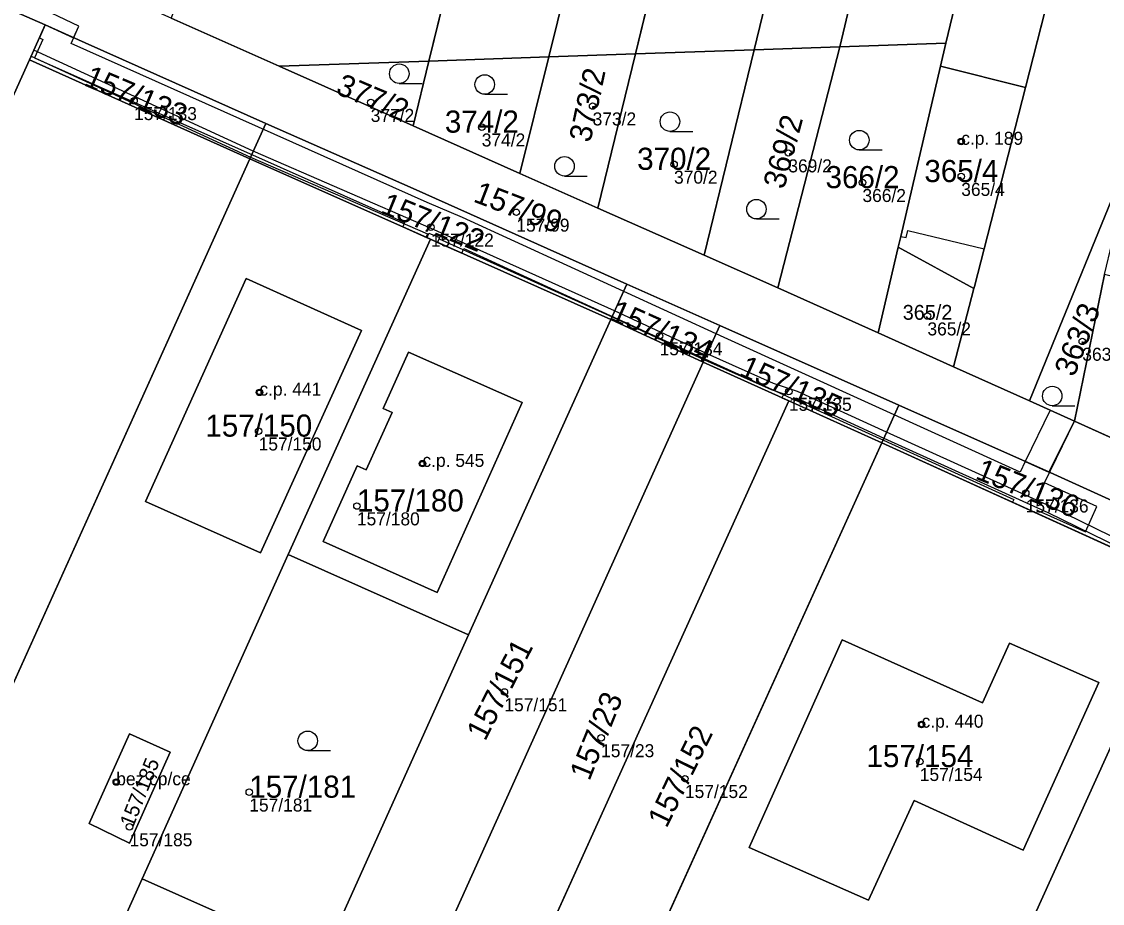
# Model space of a CAD drawing. Extents: x -603967 to -594699, y -1179315 to -1165625.
# Drawn here: x -597917.6 to -597834.5, y -1172597.4 to -1172529.5 of the extents above; entities that cross this region are included whole.
import ezdxf

# ---------------------------------------------------------------- set-up
doc = ezdxf.new("R2010")
doc.units = 0
for name, color, linetype in [('Definiční body', 7, 'Continuous'), ('Hranice parcel', 7, 'Continuous'), ('Parcelní čísla', 7, 'Continuous'), ('Polygon budovy', 7, 'Continuous'), ('Polygon parcely', 7, 'Continuous'), ('Vnitřní kresba', 7, 'Continuous'), ('Věcná břemena k části', 7, 'Continuous'), ('Značky budov', 7, 'Continuous'), ('Značky kultur', 7, 'Continuous')]:
    doc.layers.add(name, color=color, linetype=linetype)

msp = doc.modelspace()

# ---------------------------------------------------------------- linework, layer by layer
at = {"layer": 'Definiční body'}
for centre in [(-597908.95, -1172535.62994), (-597890.75, -1172535.76994), (-597873.68, -1172536.03994), (-597882.21, -1172537.65994), (-597845.33, -1172538.76994), (-597858.63, -1172539.64994), (-597867.42, -1172540.51994), (-597852.93, -1172541.92994), (-597845.33, -1172541.45994), (-597879.55, -1172544.20994), (-597886.12, -1172545.35994), (-597847.93, -1172552.18994), (-597868.53, -1172553.71994), (-597836.02, -1172554.13994), (-597899.31, -1172558.05994), (-597858.59, -1172557.98994), (-597899.37, -1172561.03994), (-597886.77, -1172563.53994), (-597840.37, -1172565.80994), (-597891.81, -1172566.79994), (-597880.47, -1172581.09994), (-597848.38, -1172583.59994), (-597873.03, -1172584.62994), (-597848.52, -1172586.45994), (-597910.32, -1172588.02994), (-597866.58, -1172587.76994), (-597900.09, -1172588.80994), (-597909.3, -1172591.47994)]:
    msp.add_circle(centre, 0.25, dxfattribs=at)
at = {"layer": 'Hranice parcel'}
for p, q in [((-597859.35, -1172460.79), (-597877.05, -1172532.26)), ((-597868.78, -1172461.19), (-597886.27, -1172532.58)), ((-597843.79, -1172485.75), (-597854.68, -1172531.49)), ((-597836.07, -1172487.84), (-597846.52, -1172531.19)), ((-597830.28, -1172495.03), (-597840.4, -1172534.6)), ((-597870.39, -1172532.03), (-597863.16, -1172502.37)), ((-597854.65, -1172504.43), (-597861.27, -1172531.72)), ((-597915.79, -1172529.8), (-597918.2, -1172528.73)), ((-597917, -1172532.48), (-597915.79, -1172529.8)), ((-597906.09, -1172529.29), (-597897.79, -1172532.98)), ((-597861.27, -1172531.72), (-597870.39, -1172532.03)), ((-597861.27, -1172531.72), (-597865.1, -1172547.51)), ((-597861.27, -1172531.72), (-597854.68, -1172531.49)), ((-597859.44, -1172550.03), (-597854.68, -1172531.49)), ((-597854.68, -1172531.49), (-597846.52, -1172531.19)), ((-597846.52, -1172531.19), (-597846.93, -1172532.97)), ((-597998.42, -1172713.03), (-597917, -1172532.48)), ((-597900.05, -1172540.09), (-597917, -1172532.48)), ((-597886.27, -1172532.58), (-597877.05, -1172532.26)), ((-597877.05, -1172532.26), (-597879.27, -1172541.22)), ((-597877.05, -1172532.26), (-597870.39, -1172532.03)), ((-597870.39, -1172532.03), (-597873.28, -1172543.88)), ((-597897.79, -1172532.98), (-597886.27, -1172532.58)), ((-597897.79, -1172532.98), (-597887.49, -1172537.56)), ((-597886.27, -1172532.58), (-597887.49, -1172537.56)), ((-597846.93, -1172532.97), (-597840.4, -1172534.6)), ((-597898.82, -1172537.37), (-597900.05, -1172540.09)), ((-597887.49, -1172537.56), (-597879.27, -1172541.22)), ((-597840.08, -1172558.72), (-597831.76, -1172538.3)), ((-597981.5, -1172720.7), (-597900.05, -1172540.09)), ((-597886.16, -1172546.28), (-597900.05, -1172540.09)), ((-597879.27, -1172541.22), (-597873.28, -1172543.88)), ((-597873.28, -1172543.88), (-597865.1, -1172547.51)), ((-597897.09, -1172570.53), (-597886.16, -1172546.28)), ((-597886.16, -1172546.28), (-597872.28, -1172552.45)), ((-597865.1, -1172547.51), (-597859.44, -1172550.03)), ((-597850.18, -1172546.9), (-597851.71, -1172553.47)), ((-597844.36, -1172550.08), (-597850.18, -1172546.9)), ((-597834.32, -1172549), (-597836.63, -1172560.28)), ((-597872.28, -1172552.45), (-597871.05, -1172549.73)), ((-597871.05, -1172549.73), (-597863.9, -1172552.91)), ((-597851.71, -1172553.47), (-597859.44, -1172550.03)), ((-597844.36, -1172550.08), (-597845.92, -1172556.09)), ((-597872.28, -1172552.45), (-597883.22, -1172576.7)), ((-597872.28, -1172552.45), (-597865.17, -1172555.73)), ((-597865.17, -1172555.73), (-597863.9, -1172552.91)), ((-597863.9, -1172552.91), (-597850.14, -1172559.04)), ((-597851.71, -1172553.47), (-597845.92, -1172556.09)), ((-597865.17, -1172555.73), (-597887.31, -1172604.84)), ((-597858.58, -1172558.71), (-597865.17, -1172555.73)), ((-597845.92, -1172556.09), (-597840.08, -1172558.72)), ((-597880.79, -1172607.75), (-597858.58, -1172558.71)), ((-597858.58, -1172558.71), (-597851.45, -1172561.94)), ((-597851.45, -1172561.94), (-597850.14, -1172559.04)), ((-597840.08, -1172558.72), (-597836.63, -1172560.28)), ((-597836.63, -1172560.28), (-597829.86, -1172563.33)), ((-597851.45, -1172561.94), (-597873.64, -1172610.93)), ((-597828.06, -1172572.58), (-597851.45, -1172561.94)), ((-597908.34, -1172595.48), (-597897.09, -1172570.53)), ((-597883.22, -1172576.7), (-597897.09, -1172570.53)), ((-597909.86, -1172753.17), (-597828.06, -1172572.58)), ((-597883.22, -1172576.7), (-597894.47, -1172601.65)), ((-597967.63, -1172726.98), (-597908.34, -1172595.48)), ((-597894.47, -1172601.65), (-597908.34, -1172595.48))]:
    msp.add_line(p, q, dxfattribs=at)
for points in [[(-597915.79, -1172529.8), (-597912.72, -1172531.17), (-597898.82, -1172537.37)], [(-597846.93, -1172532.97), (-597849.98, -1172546.06), (-597850.18, -1172546.9)], [(-597840.4, -1172534.6), (-597843.57, -1172547.01), (-597844.32, -1172549.93), (-597844.36, -1172550.08)], [(-597898.82, -1172537.37), (-597887.48, -1172542.37), (-597871.05, -1172549.73)], [(-597900.32, -1172549.31), (-597891.46, -1172553.31), (-597899.22, -1172570.4), (-597908.06, -1172566.46), (-597900.32, -1172549.31)], [(-597850.14, -1172559.04), (-597838.77, -1172564.1), (-597826.7, -1172569.58)], [(-597848.95, -1172589.44), (-597852.46, -1172597.11), (-597861.63, -1172593.06), (-597854.5, -1172577.08), (-597843.69, -1172581.93), (-597841.63, -1172577.36), (-597834.76, -1172580.37), (-597840.56, -1172593.27), (-597848.95, -1172589.44)], [(-597912.4, -1172591.22), (-597909.29, -1172584.33), (-597906.18, -1172585.73), (-597909.3, -1172592.72), (-597912.4, -1172591.22)]]:
    msp.add_lwpolyline(points, dxfattribs=at)
at = {"layer": 'Polygon budovy'}
for points in [[(-597849.44, -1172545.61), (-597843.57, -1172547.01), (-597840.4, -1172534.6), (-597846.93, -1172532.97), (-597849.98, -1172546.06), (-597849.57, -1172546.16)], [(-597908.06, -1172566.46), (-597899.22, -1172570.4), (-597891.46, -1172553.31), (-597900.32, -1172549.31)], [(-597891.78, -1172563.7), (-597894.41, -1172569.52), (-597885.63, -1172573.44), (-597879.1, -1172558.85), (-597887.85, -1172554.98), (-597889.8, -1172559.31), (-597889.1, -1172559.62), (-597891.09, -1172564.01)], [(-597861.63, -1172593.06), (-597852.46, -1172597.11), (-597848.95, -1172589.44), (-597840.56, -1172593.27), (-597834.76, -1172580.37), (-597841.63, -1172577.36), (-597843.69, -1172581.93), (-597854.5, -1172577.08)], [(-597909.3, -1172592.72), (-597906.18, -1172585.73), (-597909.29, -1172584.33), (-597912.4, -1172591.22)]]:
    msp.add_lwpolyline(points, close=True, dxfattribs=at)
at = {"layer": 'Polygon parcely'}
for points in [[(-597864.25, -1172457.32), (-597867.44, -1172456.42), (-597868.78, -1172461.19), (-597886.27, -1172532.58), (-597877.05, -1172532.26), (-597859.35, -1172460.79), (-597858.88, -1172458.83)], [(-597906.09, -1172529.29), (-597897.79, -1172532.98), (-597886.27, -1172532.58), (-597868.78, -1172461.19), (-597880.72, -1172457.11), (-597884.05, -1172466.8)], [(-597870.39, -1172532.03), (-597863.16, -1172502.37), (-597857.66, -1172479.83), (-597853.3, -1172461.4), (-597856.1, -1172460.57), (-597858.03, -1172460.03), (-597858.33, -1172461.08), (-597859.35, -1172460.79), (-597877.05, -1172532.26)], [(-597854.65, -1172504.43), (-597861.27, -1172531.72), (-597854.68, -1172531.49), (-597843.79, -1172485.75), (-597839.21, -1172466.5), (-597845.04, -1172464.8)], [(-597825.86, -1172477.75), (-597824.89, -1172473.98), (-597832.3, -1172472.19), (-597836.07, -1172487.84), (-597846.52, -1172531.19), (-597846.93, -1172532.97), (-597840.4, -1172534.6), (-597830.28, -1172495.03)], [(-597846.52, -1172531.19), (-597836.07, -1172487.84), (-597843.79, -1172485.75), (-597854.68, -1172531.49)], [(-597844.32, -1172549.93), (-597844.36, -1172550.08), (-597845.92, -1172556.09), (-597840.08, -1172558.72), (-597831.76, -1172538.3), (-597826.69, -1172517.09), (-597821.85, -1172496.99), (-597830.28, -1172495.03), (-597840.4, -1172534.6), (-597843.57, -1172547.01)], [(-597854.65, -1172504.43), (-597863.16, -1172502.37), (-597870.39, -1172532.03), (-597861.27, -1172531.72)], [(-597819.06, -1172518.7), (-597823.4, -1172517.79), (-597831.76, -1172538.3), (-597832.55, -1172541.61), (-597827.97, -1172542.72), (-597829.73, -1172550.11), (-597834.32, -1172549), (-597836.63, -1172560.28), (-597829.86, -1172563.33)], [(-597953.1, -1172572.77), (-598013.32, -1172706.28), (-597998.42, -1172713.03), (-597917, -1172532.48), (-597915.79, -1172529.8), (-597918.2, -1172528.73), (-597925.19, -1172544.23), (-597937.71, -1172538.64)], [(-597915.79, -1172529.8), (-597917, -1172532.48), (-597900.05, -1172540.09), (-597898.82, -1172537.37), (-597912.72, -1172531.17)], [(-597861.27, -1172531.72), (-597870.39, -1172532.03), (-597873.28, -1172543.88), (-597865.1, -1172547.51)], [(-597859.44, -1172550.03), (-597854.68, -1172531.49), (-597861.27, -1172531.72), (-597865.1, -1172547.51)], [(-597851.71, -1172553.47), (-597850.18, -1172546.9), (-597849.98, -1172546.06), (-597846.93, -1172532.97), (-597846.52, -1172531.19), (-597854.68, -1172531.49), (-597859.44, -1172550.03)], [(-597981.5, -1172720.7), (-597900.05, -1172540.09), (-597917, -1172532.48), (-597998.42, -1172713.03), (-597995.36, -1172714.41)], [(-597886.27, -1172532.58), (-597887.49, -1172537.56), (-597879.27, -1172541.22), (-597877.05, -1172532.26)], [(-597873.28, -1172543.88), (-597870.39, -1172532.03), (-597877.05, -1172532.26), (-597879.27, -1172541.22)], [(-597887.49, -1172537.56), (-597886.27, -1172532.58), (-597897.79, -1172532.98)], [(-597849.98, -1172546.06), (-597850.18, -1172546.9), (-597844.36, -1172550.08), (-597844.32, -1172549.93), (-597843.57, -1172547.01), (-597840.4, -1172534.6), (-597846.93, -1172532.97)], [(-597872.28, -1172552.45), (-597871.05, -1172549.73), (-597887.48, -1172542.37), (-597898.82, -1172537.37), (-597900.05, -1172540.09), (-597886.16, -1172546.28)], [(-597836.63, -1172560.28), (-597834.32, -1172549), (-597832.55, -1172541.61), (-597831.76, -1172538.3), (-597840.08, -1172558.72)], [(-597967.63, -1172726.98), (-597908.34, -1172595.48), (-597897.09, -1172570.53), (-597886.16, -1172546.28), (-597900.05, -1172540.09), (-597981.5, -1172720.7)], [(-597886.16, -1172546.28), (-597897.09, -1172570.53), (-597883.22, -1172576.7), (-597872.28, -1172552.45)], [(-597850.18, -1172546.9), (-597851.71, -1172553.47), (-597845.92, -1172556.09), (-597844.36, -1172550.08)], [(-597900.32, -1172549.31), (-597908.06, -1172566.46), (-597899.22, -1172570.4), (-597891.46, -1172553.31)], [(-597900.32, -1172549.31), (-597891.46, -1172553.31), (-597899.22, -1172570.4), (-597908.06, -1172566.46)], [(-597865.17, -1172555.73), (-597863.9, -1172552.91), (-597871.05, -1172549.73), (-597872.28, -1172552.45)], [(-597872.28, -1172552.45), (-597883.22, -1172576.7), (-597894.47, -1172601.65), (-597887.31, -1172604.84), (-597865.17, -1172555.73)], [(-597850.14, -1172559.04), (-597863.9, -1172552.91), (-597865.17, -1172555.73), (-597858.58, -1172558.71), (-597851.45, -1172561.94)], [(-597858.58, -1172558.71), (-597865.17, -1172555.73), (-597887.31, -1172604.84), (-597880.79, -1172607.75)], [(-597873.64, -1172610.93), (-597851.45, -1172561.94), (-597858.58, -1172558.71), (-597880.79, -1172607.75)], [(-597851.45, -1172561.94), (-597828.06, -1172572.58), (-597826.7, -1172569.58), (-597838.77, -1172564.1), (-597850.14, -1172559.04)], [(-597851.45, -1172561.94), (-597873.64, -1172610.93), (-597933.27, -1172742.56), (-597909.86, -1172753.17), (-597828.06, -1172572.58)], [(-597897.29, -1172758.87), (-597895.46, -1172759.1), (-597813.85, -1172578.96), (-597812.55, -1172576.08), (-597826.7, -1172569.58), (-597828.06, -1172572.58), (-597909.86, -1172753.17)], [(-597883.22, -1172576.7), (-597897.09, -1172570.53), (-597908.34, -1172595.48), (-597894.47, -1172601.65)], [(-597848.95, -1172589.44), (-597852.46, -1172597.11), (-597861.63, -1172593.06), (-597854.5, -1172577.08), (-597843.69, -1172581.93), (-597841.63, -1172577.36), (-597834.76, -1172580.37), (-597840.56, -1172593.27)], [(-597848.95, -1172589.44), (-597840.56, -1172593.27), (-597834.76, -1172580.37), (-597841.63, -1172577.36), (-597843.69, -1172581.93), (-597854.5, -1172577.08), (-597861.63, -1172593.06), (-597852.46, -1172597.11)], [(-597912.4, -1172591.22), (-597909.3, -1172592.72), (-597906.18, -1172585.73), (-597909.29, -1172584.33)], [(-597912.4, -1172591.22), (-597909.29, -1172584.33), (-597906.18, -1172585.73), (-597909.3, -1172592.72)], [(-597894.47, -1172601.65), (-597908.34, -1172595.48), (-597967.63, -1172726.98), (-597953.81, -1172733.24)]]:
    msp.add_lwpolyline(points, close=True, dxfattribs=at)
for points in [[(-597829.86, -1172563.33), (-597836.63, -1172560.28), (-597840.08, -1172558.72), (-597845.92, -1172556.09), (-597851.71, -1172553.47), (-597859.44, -1172550.03), (-597865.1, -1172547.51), (-597873.28, -1172543.88), (-597879.27, -1172541.22), (-597887.49, -1172537.56), (-597897.79, -1172532.98), (-597906.09, -1172529.29), (-597915.41, -1172525.15), (-597930.76, -1172518.32), (-597940.02, -1172513.3), (-597948, -1172508.98), (-597955.6, -1172504.81), (-597956.52, -1172504.21), (-597972.07, -1172495.76), (-597975.91, -1172494), (-597980.25, -1172492.02), (-597990.05, -1172487.54)], [(-597989.99, -1172492.64), (-597982.97, -1172495.86), (-597974.62, -1172499.54), (-597969.58, -1172502.4), (-597957.05, -1172509.13), (-597943.93, -1172516.18), (-597932.08, -1172522.55), (-597930.72, -1172523.16), (-597918.2, -1172528.73), (-597915.79, -1172529.8), (-597912.72, -1172531.17), (-597898.82, -1172537.37), (-597887.48, -1172542.37), (-597871.05, -1172549.73), (-597863.9, -1172552.91), (-597850.14, -1172559.04), (-597838.77, -1172564.1), (-597826.7, -1172569.58), (-597812.55, -1172576.08), (-597790.52, -1172586.15), (-597780.54, -1172590.71), (-597769.98, -1172595.53), (-597758.71, -1172600.69)]]:
    msp.add_lwpolyline(points, dxfattribs=at)
at = {"layer": 'Vnitřní kresba'}
for p, q in [((-597849.57, -1172546.16), (-597849.44, -1172545.61)), ((-597849.44, -1172545.61), (-597843.57, -1172547.01)), ((-597849.98, -1172546.06), (-597849.57, -1172546.16)), ((-597889.8, -1172559.31), (-597887.85, -1172554.98)), ((-597887.85, -1172554.98), (-597879.1, -1172558.85)), ((-597879.1, -1172558.85), (-597885.63, -1172573.44)), ((-597891.09, -1172564.01), (-597889.1, -1172559.62)), ((-597889.1, -1172559.62), (-597889.8, -1172559.31)), ((-597894.41, -1172569.52), (-597891.78, -1172563.7)), ((-597891.78, -1172563.7), (-597891.09, -1172564.01)), ((-597885.63, -1172573.44), (-597894.41, -1172569.52))]:
    msp.add_line(p, q, dxfattribs=at)
at = {"layer": 'Věcná břemena k části'}
for points in [[(-597935.82, -1172515.59), (-597937.64, -1172519.57), (-597932.08, -1172522.55), (-597930.72, -1172523.16), (-597918.2, -1172528.73), (-597915.79, -1172529.8), (-597913.6, -1172530.79), (-597913.19, -1172529.89), (-597935.23, -1172519.42), (-597933.95, -1172516.6), (-597932.28, -1172512.96), (-597934.44, -1172511.94), (-597935.34, -1172513.86), (-597935.08, -1172513.98)], [(-597836.63, -1172560.28), (-597838.49, -1172559.44), (-597840.41, -1172563.38), (-597838.59, -1172564.19)]]:
    msp.add_lwpolyline(points, close=True, dxfattribs=at)
for points in [[(-597918.2, -1172528.73), (-597915.79, -1172529.8), (-597916.23, -1172530.78), (-597915.97, -1172530.91), (-597916.6, -1172532.32), (-597888.15, -1172544.99), (-597888.28, -1172545.33), (-597886.42, -1172546.17), (-597886.28, -1172545.81), (-597885.46, -1172546.16), (-597885.61, -1172546.53), (-597883.74, -1172547.36), (-597883.59, -1172546.99), (-597864.44, -1172555.77), (-597841.29, -1172566.3), (-597841.4, -1172566.51), (-597839.54, -1172567.36), (-597839.43, -1172567.14), (-597835.78, -1172568.79), (-597834.9, -1172566.85), (-597838.93, -1172565.03), (-597836.63, -1172560.28), (-597838.49, -1172559.44), (-597840.41, -1172563.38), (-597840.8, -1172564.19), (-597863.56, -1172553.85), (-597883.7, -1172544.6), (-597886.41, -1172543.45), (-597913.8, -1172531.24), (-597913.19, -1172529.89), (-597935.23, -1172519.42)], [(-597829.18, -1172571.38), (-597838.47, -1172566.84), (-597851.08, -1172561.11), (-597857.92, -1172558), (-597859.77, -1172557.39), (-597864.88, -1172555.1), (-597871.99, -1172551.8), (-597886.11, -1172545.45), (-597899.78, -1172539.5), (-597916.66, -1172531.73), (-597916.87, -1172532.19), (-597899.99, -1172539.96), (-597886.39, -1172545.87), (-597886.5, -1172546.13), (-597886.16, -1172546.28), (-597885.61, -1172546.53), (-597885.49, -1172546.26), (-597872.19, -1172552.26), (-597865.09, -1172555.55), (-597859.95, -1172557.85), (-597858.97, -1172558.18), (-597859.12, -1172558.47), (-597858.58, -1172558.71), (-597858.22, -1172558.87), (-597858.04, -1172558.49), (-597851.28, -1172561.57), (-597838.68, -1172567.3), (-597828.64, -1172572.2)]]:
    msp.add_lwpolyline(points, dxfattribs=at)
at = {"layer": 'Značky budov'}
for centre in [(-597845.3368, -1172538.76916), (-597899.3168, -1172558.05916), (-597886.7768, -1172563.53916), (-597848.3868, -1172583.59916), (-597910.3268, -1172588.02916)]:
    msp.add_circle(centre, 0.175, dxfattribs=at)
at = {"layer": 'Značky kultur'}
for p, q in [((-597888.553, -1172534.3), (-597886.803, -1172534.3)), ((-597881.983, -1172535.13), (-597880.233, -1172535.13)), ((-597867.733, -1172537.99), (-597865.983, -1172537.99)), ((-597853.173, -1172539.41), (-597851.423, -1172539.41)), ((-597875.843, -1172541.42), (-597874.093, -1172541.42)), ((-597861.083, -1172544.72), (-597859.333, -1172544.72)), ((-597838.333, -1172559.09), (-597836.583, -1172559.09)), ((-597895.593, -1172585.61), (-597893.843, -1172585.61))]:
    msp.add_line(p, q, dxfattribs=at)
for centre in [(-597888.55286, -1172533.54981), (-597881.98286, -1172534.37981), (-597867.73286, -1172537.23981), (-597853.17286, -1172538.65981), (-597875.84286, -1172540.66981), (-597861.08286, -1172543.96981), (-597838.33286, -1172558.33981), (-597895.59286, -1172584.85981)]:
    msp.add_circle(centre, 0.75, dxfattribs=at)

# ---------------------------------------------------------------- texts
at = {"layer": 'Definiční body'}
for s, p in [('157/133', (-597908.95, -1172537.119)), ('377/2', (-597890.75, -1172537.259)), ('373/2', (-597873.68, -1172537.529)), ('374/2', (-597882.21, -1172539.149)), ('c.p. 189', (-597845.33, -1172539.02)), ('369/2', (-597858.63, -1172541.139)), ('370/2', (-597867.42, -1172542.009)), ('366/2', (-597852.93, -1172543.419)), ('365/4', (-597845.33, -1172542.949)), ('157/99', (-597879.55, -1172545.699)), ('157/122', (-597886.12, -1172546.849)), ('365/2', (-597847.93, -1172553.679)), ('157/134', (-597868.53, -1172555.209)), ('363/3', (-597836.02, -1172555.629)), ('c.p. 441', (-597899.31, -1172558.31)), ('157/135', (-597858.59, -1172559.479)), ('157/150', (-597899.37, -1172562.529)), ('c.p. 545', (-597886.77, -1172563.79)), ('157/136', (-597840.37, -1172567.299)), ('157/180', (-597891.81, -1172568.289)), ('157/151', (-597880.47, -1172582.589)), ('c.p. 440', (-597848.38, -1172583.85)), ('157/23', (-597873.03, -1172586.119)), ('bez cp/ce', (-597910.32, -1172588.28)), ('157/154', (-597848.52, -1172587.949)), ('157/152', (-597866.58, -1172589.259)), ('157/181', (-597900.09, -1172590.299)), ('157/185', (-597909.3, -1172592.969))]:
    msp.add_text(s, height=0.999996, dxfattribs=at).set_placement(p)
at = {"layer": 'Parcelní čísla'}
for s, height, rotation, p in [('157/133', 1.699998, 337, (-597912.887, -1172534.42)), ('373/2', 1.699998, 78, (-597873.853, -1172538.902)), ('377/2', 1.699998, 337, (-597893.526, -1172535.053)), ('369/2', 1.699998, 75, (-597858.953, -1172542.499)), ('157/99', 1.699998, 339, (-597882.938, -1172543.364)), ('157/122', 1.699998, 338, (-597890.077, -1172544.219)), ('157/134', 1.699998, 336, (-597872.445, -1172552.441)), ('363/3', 1.699998, 68.9999972, (-597836.639, -1172556.94)), ('157/135', 1.699998, 336, (-597862.505, -1172556.711)), ('157/136', 1.699998, 338, (-597844.327, -1172564.669)), ('157/151', 1.699998, 63, (-597881.951, -1172584.943)), ('157/23', 1.699998, 68, (-597873.934, -1172588.003)), ('157/152', 1.699998, 64, (-597867.993, -1172591.638)), ('157/185', 1.138998, 68, (-597909.035, -1172591.586))]:
    msp.add_text(s, height=height, rotation=rotation, dxfattribs=at).set_placement(p)
for s, height, p in [('374/2', 1.699998, (-597885.046, -1172538.085)), ('370/2', 1.699998, (-597870.256, -1172540.945)), ('366/2', 1.699998, (-597855.766, -1172542.355)), ('365/4', 1.699998, (-597848.166, -1172541.885)), ('365/2', 1.14, (-597849.831, -1172552.475)), ('157/150', 1.699998, (-597903.466, -1172561.465)), ('157/180', 1.699998, (-597891.81, -1172567.225)), ('157/154', 1.699998, (-597852.616, -1172586.885)), ('157/181', 1.699998, (-597900.09, -1172589.235))]:
    msp.add_text(s, height=height, dxfattribs=at).set_placement(p)

doc.saveas('drawing.dxf')
